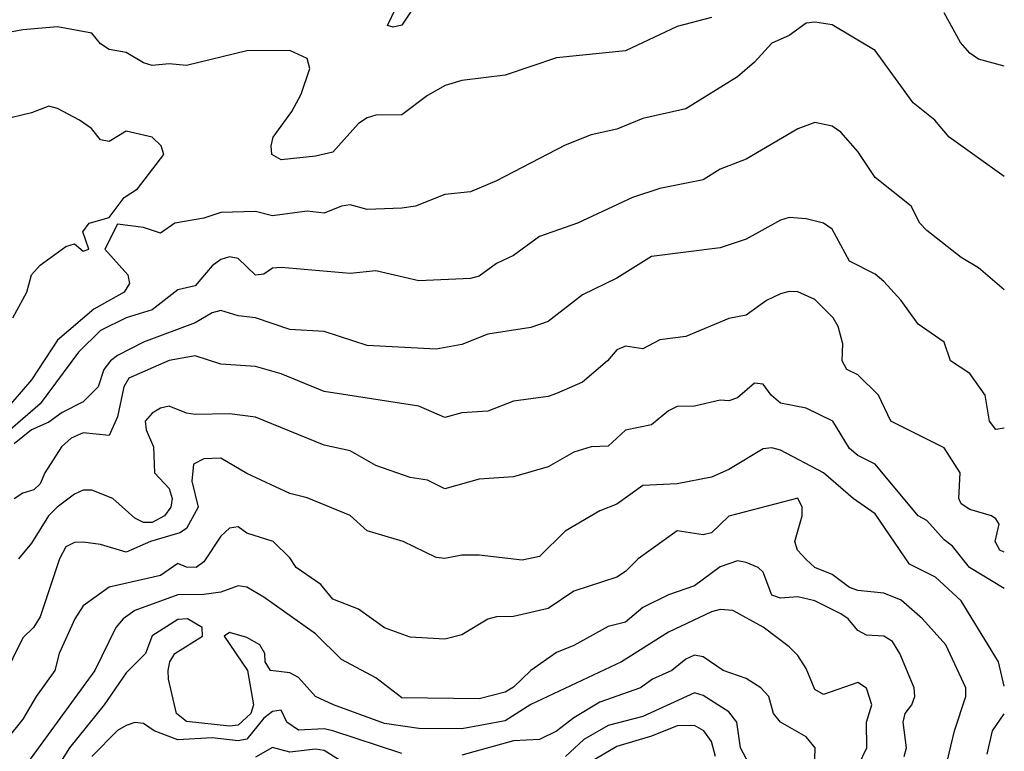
# Model space of a CAD drawing. Header units: metres. Extents: x -51132 to -49532, y -231222 to -229437.
# Tile 656 of 656: x -49589 to -49532, y -229780 to -229738. Entities that reach past the tile are written whole.
import ezdxf

# ---------------------------------------------------------------- set-up
doc = ezdxf.new("R2010")
doc.units = ezdxf.units.M
for name, color, linetype in [('CONTOUR_HALF', 8, 'Continuous'), ('CONTOUR_INDEX', 1, 'Continuous'), ('CONTOUR_INTER', 3, 'Continuous')]:
    doc.layers.add(name, color=color, linetype=linetype)

msp = doc.modelspace()

# ---------------------------------------------------------------- linework, layer by layer
at = {"layer": 'CONTOUR_HALF'}
for points, elevation in [([(-49565.915, -229737.259), (-49566.58, -229738.253), (-49567.08, -229738.365), (-49567.396, -229738.259), (-49566.917, -229737.259)], 78.5), ([(-49531.58, -229747.046), (-49534.785, -229744.759), (-49535.609, -229743.759), (-49536.872, -229742.759), (-49539.08, -229739.714), (-49541.58, -229738.234), (-49542.58, -229738.069), (-49543.08, -229738.125), (-49544.08, -229738.844), (-49545.08, -229739.296), (-49546.08, -229740.395), (-49547.08, -229741.257), (-49550.08, -229743.116), (-49552.58, -229743.68), (-49554.08, -229744.282), (-49555.58, -229744.616), (-49557.08, -229745.217), (-49561.08, -229747.3), (-49562.58, -229747.942), (-49564.08, -229748.088), (-49565.781, -229748.759), (-49566.58, -229748.889), (-49568.58, -229748.969), (-49569.58, -229748.695), (-49570.08, -229748.76), (-49571.08, -229749.183), (-49572.08, -229749.056), (-49574.08, -229749.336), (-49575.08, -229749.072), (-49577.08, -229749.128), (-49578.08, -229749.46), (-49579.75, -229749.759), (-49580.58, -229750.343), (-49581.58, -229750), (-49583.08, -229749.816), (-49583.818, -229751.259), (-49582.483, -229752.759), (-49582.393, -229753.259), (-49582.697, -229753.759), (-49584.463, -229754.759), (-49586.58, -229756.548), (-49588.08, -229758.864), (-49589.283, -229760.259)], 77.5), ([(-49589.159, -229755.259), (-49588.35, -229753.759), (-49588.089, -229752.759), (-49587.58, -229752.191), (-49586.08, -229751.103), (-49585.58, -229750.959), (-49585.08, -229751.373), (-49584.748, -229751.259), (-49585.096, -229750.259), (-49584.734, -229749.759), (-49583.58, -229749.422), (-49582.695, -229748.259), (-49581.933, -229747.759), (-49580.399, -229745.759), (-49580.545, -229745.259), (-49581.08, -229744.762), (-49582.58, -229744.41), (-49583.58, -229745), (-49584.08, -229744.904), (-49584.594, -229744.259), (-49585.303, -229743.759), (-49586.58, -229743.087), (-49587.08, -229742.955), (-49588.08, -229743.339), (-49589.841, -229743.759)], 77.5), ([(-49531.58, -229761.669), (-49532.08, -229761.746), (-49532.448, -229761.259), (-49532.685, -229759.759), (-49533.58, -229758.496), (-49534.713, -229757.759), (-49535.08, -229756.677), (-49536.58, -229755.633), (-49537.57, -229754.259), (-49538.58, -229753.137), (-49539.08, -229752.719), (-49540.58, -229751.955), (-49541.58, -229750.095), (-49542.08, -229749.756), (-49543.08, -229749.51), (-49544.08, -229749.428), (-49544.58, -229749.573), (-49546.58, -229750.683), (-49548.08, -229751.181), (-49552.08, -229751.7), (-49554.08, -229752.957), (-49556.08, -229753.913), (-49558.08, -229755.476), (-49559.08, -229755.811), (-49561.58, -229756.211), (-49563.08, -229756.81), (-49564.58, -229757.077), (-49568.58, -229756.866), (-49571.08, -229756.057), (-49573.08, -229755.936), (-49575.08, -229755.256), (-49576.08, -229755.133), (-49577.08, -229754.828), (-49577.58, -229754.96), (-49578.58, -229755.551), (-49581.58, -229756.671), (-49583.08, -229757.449), (-49583.499, -229757.759), (-49583.879, -229758.259), (-49584.202, -229759.259), (-49585.08, -229760.143), (-49586.291, -229760.759), (-49587.08, -229761.32), (-49588.08, -229761.762), (-49589.08, -229762.587)], 76.5), ([(-49531.58, -229770.986), (-49533.596, -229769.759), (-49534.58, -229768.534), (-49535.08, -229768.166), (-49536.08, -229767.042), (-49536.585, -229766.759), (-49539.079, -229763.759), (-49540.09, -229763.259), (-49540.58, -229762.858), (-49541.544, -229761.259), (-49543.08, -229760.514), (-49544.58, -229760.225), (-49545.115, -229759.759), (-49545.58, -229759.105), (-49546.08, -229759.052), (-49547.08, -229759.898), (-49547.58, -229760.072), (-49548.08, -229760.048), (-49549.58, -229760.385), (-49550.58, -229760.411), (-49551.08, -229760.662), (-49552.08, -229761.468), (-49553.58, -229761.781), (-49554.58, -229762.713), (-49555.58, -229762.755), (-49556.58, -229763.056), (-49558.08, -229763.926), (-49560.08, -229764.49), (-49562.08, -229764.636), (-49564.08, -229765.187), (-49565.08, -229764.683), (-49566.08, -229764.543), (-49568.08, -229763.846), (-49569.58, -229762.982), (-49571.08, -229762.664), (-49575.08, -229761.033), (-49576.58, -229760.839), (-49578.58, -229760.87), (-49579.08, -229760.796), (-49580.08, -229760.39), (-49580.58, -229760.514), (-49581.08, -229760.805), (-49581.479, -229761.259), (-49581.417, -229761.759), (-49581.001, -229762.759), (-49580.929, -229764.259), (-49580.08, -229765.171), (-49579.902, -229765.759), (-49579.997, -229766.259), (-49580.354, -229766.759), (-49581.08, -229767.153), (-49581.58, -229767.161), (-49582.08, -229766.904), (-49583.359, -229765.759), (-49584.58, -229765.283), (-49585.08, -229765.275), (-49585.58, -229765.507), (-49586.597, -229766.259), (-49587.086, -229766.759), (-49588.08, -229768.351), (-49588.836, -229769.259)], 75.5), ([(-49535.197, -229782.259), (-49534.474, -229779.259), (-49533.824, -229777.259), (-49533.817, -229776.759), (-49534.979, -229774.259), (-49536.334, -229772.759), (-49537.58, -229771.672), (-49538.58, -229771.251), (-49540.08, -229771.11), (-49540.58, -229770.932), (-49541.58, -229770.17), (-49542.58, -229769.771), (-49543.08, -229769.309), (-49543.585, -229768.759), (-49543.756, -229768.259), (-49543.322, -229766.759), (-49543.326, -229766.259), (-49543.58, -229765.745), (-49547.58, -229766.78), (-49548.58, -229767.753), (-49549.08, -229767.862), (-49550.58, -229767.638), (-49552.85, -229769.259), (-49553.58, -229770.003), (-49554.08, -229770.323), (-49556.58, -229771.151), (-49558.08, -229772.149), (-49560.08, -229772.62), (-49561.08, -229772.639), (-49561.58, -229772.777), (-49563.08, -229773.68), (-49564.08, -229773.94), (-49566.08, -229773.822), (-49567.58, -229773.269), (-49569.08, -229772.187), (-49570.58, -229771.614), (-49571.268, -229770.759), (-49572.711, -229769.759), (-49573.08, -229769.21), (-49574.037, -229768.259), (-49575.58, -229767.772), (-49576.08, -229767.399), (-49576.58, -229767.478), (-49577.08, -229767.944), (-49578.08, -229769.443), (-49578.525, -229769.759), (-49579.08, -229769.741), (-49579.58, -229769.545), (-49580.58, -229770.227), (-49583.58, -229770.908), (-49585.08, -229771.996), (-49585.558, -229772.759), (-49586.477, -229774.759), (-49586.735, -229775.759), (-49587.814, -229777.259), (-49588.58, -229778.577), (-49589.533, -229779.759)], 74.5), ([(-49540.534, -229782.259), (-49539.569, -229780.259), (-49539.575, -229778.759), (-49539.275, -229777.759), (-49539.58, -229776.788), (-49540.08, -229776.444), (-49542.08, -229777.152), (-49542.58, -229776.867), (-49543.08, -229775.647), (-49543.58, -229774.88), (-49544.08, -229774.387), (-49545.58, -229773.233), (-49547.351, -229772.259), (-49548.08, -229772.203), (-49548.58, -229772.349), (-49551.08, -229773.519), (-49553.821, -229775.259), (-49559.08, -229777.738), (-49560.58, -229778.682), (-49563.08, -229779.143), (-49565.58, -229779.121), (-49567.58, -229778.844), (-49570.534, -229777.759), (-49571.58, -229777.263), (-49572.58, -229776.157), (-49573.08, -229775.883), (-49574.202, -229775.759), (-49574.507, -229775.259), (-49574.536, -229774.759), (-49574.814, -229774.259), (-49575.58, -229773.834), (-49576.58, -229773.541), (-49576.893, -229773.759), (-49575.538, -229775.759), (-49575.194, -229777.759), (-49575.352, -229778.259), (-49576.08, -229778.94), (-49576.58, -229778.987), (-49579.08, -229778.716), (-49579.651, -229778.259), (-49580.131, -229776.259), (-49580.142, -229775.759), (-49580.047, -229775.259), (-49579.752, -229774.759), (-49578.149, -229773.759), (-49578.161, -229773.259), (-49579.017, -229772.759), (-49579.58, -229772.788), (-49581.08, -229773.735), (-49581.463, -229774.759), (-49582.58, -229775.886), (-49583.856, -229777.759), (-49585.872, -229780.259), (-49586.817, -229781.759)], 73.5), ([(-49546.08, -229781.782), (-49546.903, -229780.259), (-49547.107, -229778.759), (-49547.58, -229778.154), (-49549.08, -229777.199), (-49549.58, -229777.062), (-49552.58, -229778.432), (-49554.58, -229778.951), (-49556.001, -229779.759), (-49557.058, -229780.759)], 72.5), ([(-49569.722, -229781.259), (-49571.08, -229780.413), (-49571.58, -229780.336), (-49573.08, -229780.495), (-49574.08, -229780.233), (-49575.08, -229780.787)], 72.5)]:
    msp.add_lwpolyline(points, dxfattribs=dict(at, elevation=elevation))
at = {"layer": 'CONTOUR_INDEX', "elevation": 75}
for points in [[(-49531.58, -229776.661), (-49531.914, -229775.259), (-49534.08, -229771.714), (-49535.58, -229770.332), (-49537.08, -229769.567), (-49539.08, -229766.643), (-49540.363, -229765.759), (-49542.08, -229764.264), (-49544.58, -229762.954), (-49545.08, -229762.812), (-49545.58, -229762.862), (-49547.58, -229764.072), (-49548.58, -229764.516), (-49550.58, -229764.906), (-49552.58, -229765.002), (-49554.08, -229766.078), (-49555.08, -229766.479), (-49557.08, -229767.65), (-49558.58, -229769.128), (-49559.58, -229769.335), (-49562.08, -229769.045), (-49563.08, -229769.06), (-49564.08, -229769.252), (-49564.58, -229769.195), (-49566.504, -229768.259), (-49568.58, -229767.643), (-49569.58, -229766.748), (-49572.08, -229765.723), (-49573.08, -229765.464), (-49575.58, -229764.311), (-49577.08, -229763.404), (-49578.08, -229763.447), (-49578.665, -229763.759), (-49578.77, -229764.759), (-49578.4, -229766.259), (-49579.08, -229767.508), (-49579.474, -229767.759), (-49581.166, -229768.259), (-49582.58, -229768.879), (-49584.08, -229768.438), (-49585.08, -229768.296), (-49585.58, -229768.314), (-49586.08, -229768.575), (-49586.462, -229769.259), (-49587.58, -229772.645), (-49587.967, -229773.259), (-49588.58, -229773.857), (-49589.763, -229776.259)], [(-49532.58, -229780.61), (-49532.267, -229779.259), (-49531.58, -229778.269)]]:
    msp.add_lwpolyline(points, dxfattribs=at)
at = {"layer": 'CONTOUR_INTER'}
for points, elevation in [([(-49531.58, -229740.633), (-49533.08, -229740.222), (-49533.58, -229739.866), (-49534.116, -229739.259), (-49535.08, -229737.531)], 78), ([(-49548.58, -229737.793), (-49550.58, -229738.321), (-49553.58, -229739.736), (-49557.58, -229740.142), (-49560.58, -229741.15), (-49563.08, -229741.467), (-49564.051, -229741.759), (-49565.08, -229742.329), (-49566.58, -229743.465), (-49568.08, -229743.469), (-49568.58, -229743.639), (-49569.08, -229743.964), (-49570.58, -229745.624), (-49571.58, -229745.852), (-49573.58, -229746.07), (-49574.12, -229745.759), (-49574.167, -229745.259), (-49574.043, -229744.759), (-49572.959, -229743.259), (-49572.412, -229742.259), (-49571.91, -229740.759), (-49572.08, -229740.189), (-49573.08, -229739.71), (-49575.58, -229739.737), (-49579.08, -229740.587), (-49580.08, -229740.499), (-49581.08, -229740.583), (-49581.58, -229740.436), (-49582.58, -229739.839), (-49583.58, -229739.667), (-49584.08, -229739.338), (-49584.58, -229738.713), (-49586.58, -229738.343), (-49588.58, -229738.524), (-49590.58, -229738.888)], 78), ([(-49531.58, -229753.635), (-49533.08, -229752.354), (-49534.08, -229751.743), (-49536.08, -229750.173), (-49536.482, -229749.759), (-49536.992, -229748.759), (-49539.08, -229747.101), (-49540.08, -229745.582), (-49541.08, -229744.472), (-49541.58, -229744.112), (-49542.58, -229743.9), (-49543.58, -229744.273), (-49546.58, -229746.037), (-49548.08, -229746.625), (-49549.08, -229747.229), (-49551.58, -229747.744), (-49553.173, -229748.259), (-49556.367, -229749.759), (-49558.58, -229750.529), (-49560.08, -229751.641), (-49561.08, -229752.104), (-49562.08, -229752.83), (-49562.58, -229752.977), (-49565.58, -229753.105), (-49568.08, -229752.531), (-49569.58, -229752.683), (-49573.58, -229752.325), (-49574.08, -229752.371), (-49574.58, -229752.714), (-49575.08, -229752.775), (-49576.08, -229751.812), (-49576.58, -229751.708), (-49577.08, -229751.87), (-49577.58, -229752.239), (-49578.58, -229753.401), (-49579.58, -229753.622), (-49581.08, -229754.788), (-49582.58, -229755.254), (-49584.08, -229756.001), (-49585.35, -229757.259), (-49587.586, -229760.259), (-49589.881, -229762.259)], 77), ([(-49531.58, -229768.876), (-49531.834, -229768.759), (-49532.108, -229768.259), (-49531.87, -229767.259), (-49532.08, -229766.949), (-49532.318, -229766.759), (-49533.58, -229766.396), (-49534.08, -229766.062), (-49534.22, -229765.759), (-49534.144, -229764.259), (-49535.08, -229762.814), (-49538.168, -229761.259), (-49538.889, -229759.759), (-49540.08, -229758.579), (-49540.717, -229758.259), (-49541.002, -229757.759), (-49540.953, -229756.759), (-49541.239, -229755.759), (-49541.511, -229755.259), (-49542.58, -229754.188), (-49543.58, -229753.745), (-49544.08, -229753.721), (-49544.58, -229753.865), (-49545.389, -229754.259), (-49546.58, -229755.102), (-49547.58, -229755.304), (-49550.08, -229756.346), (-49551.58, -229756.545), (-49552.58, -229757.068), (-49553.58, -229756.912), (-49554.08, -229757.115), (-49554.619, -229757.759), (-49556.08, -229759.005), (-49557.58, -229759.652), (-49558.08, -229759.823), (-49560.08, -229760.092), (-49561.58, -229760.673), (-49563.08, -229760.788), (-49564.08, -229761.054), (-49565.58, -229760.398), (-49571.08, -229759.548), (-49573.58, -229758.515), (-49575.08, -229758.087), (-49577.08, -229757.949), (-49578.58, -229757.462), (-49580.08, -229757.744), (-49582.435, -229758.759), (-49582.721, -229759.259), (-49583.08, -229761.009), (-49583.58, -229762.103), (-49585.08, -229761.942), (-49585.784, -229762.259), (-49586.338, -229762.759), (-49587.305, -229764.259), (-49587.58, -229764.905), (-49587.949, -229765.259), (-49588.58, -229765.454), (-49589.08, -229765.781)], 76), ([(-49537.39, -229780.759), (-49537.263, -229780.259), (-49537.45, -229778.759), (-49537.334, -229778.259), (-49536.943, -229777.759), (-49536.774, -229777.259), (-49536.822, -229776.759), (-49537.652, -229774.759), (-49538.08, -229774.06), (-49538.58, -229773.753), (-49539.58, -229773.693), (-49540.08, -229773.427), (-49540.649, -229772.759), (-49541.08, -229772.465), (-49542.58, -229771.711), (-49543.58, -229771.479), (-49544.58, -229771.554), (-49545.08, -229771.381), (-49545.58, -229770.035), (-49545.871, -229769.759), (-49546.58, -229769.481), (-49547.08, -229769.388), (-49548.08, -229769.731), (-49549.58, -229770.826), (-49551.08, -229771.362), (-49552.58, -229772.098), (-49553.58, -229772.948), (-49554.58, -229773.189), (-49556.58, -229774.31), (-49557.58, -229774.716), (-49559.08, -229775.764), (-49560.08, -229776.733), (-49560.58, -229777.02), (-49562.08, -229777.394), (-49566.58, -229777.337), (-49568.08, -229776.185), (-49570.08, -229775.121), (-49571.58, -229773.621), (-49574.58, -229771.485), (-49575.58, -229770.905), (-49576.08, -229770.827), (-49577.08, -229771.203), (-49578.08, -229771.34), (-49579.58, -229771.365), (-49582.079, -229772.259), (-49582.762, -229772.759), (-49583.186, -229773.259), (-49584.395, -229775.759), (-49589.145, -229782.259)], 74), ([(-49542.646, -229782.759), (-49542.557, -229780.259), (-49543.08, -229779.619), (-49544.58, -229778.749), (-49544.988, -229778.259), (-49545.253, -229777.259), (-49545.726, -229776.759), (-49546.58, -229776.226), (-49547.913, -229775.759), (-49549.08, -229774.964), (-49549.58, -229774.872), (-49550.08, -229775.09), (-49550.885, -229775.759), (-49552.011, -229776.259), (-49552.705, -229776.759), (-49555.08, -229777.592), (-49556.58, -229778.509), (-49557.58, -229779.289), (-49558.58, -229779.764), (-49560.08, -229779.835), (-49563.08, -229780.68)], 73), ([(-49566.58, -229780.577), (-49570.58, -229779.255), (-49571.08, -229779.147), (-49572.58, -229779.216), (-49573.249, -229778.759), (-49573.58, -229778.07), (-49574.08, -229778.147), (-49574.58, -229778.523), (-49575.58, -229779.739), (-49576.08, -229779.839), (-49577.58, -229779.66), (-49579.58, -229779.775), (-49580.948, -229779.259), (-49581.58, -229778.843), (-49582.08, -229778.78), (-49582.58, -229778.945), (-49583.08, -229779.237), (-49584.58, -229780.755)], 73), ([(-49548.348, -229780.759), (-49548.58, -229779.881), (-49549.029, -229779.259), (-49549.58, -229778.942), (-49550.58, -229778.969), (-49552.08, -229779.581), (-49554.08, -229780.168), (-49556.774, -229781.759)], 72)]:
    msp.add_lwpolyline(points, dxfattribs=dict(at, elevation=elevation))

doc.saveas('drawing.dxf')
